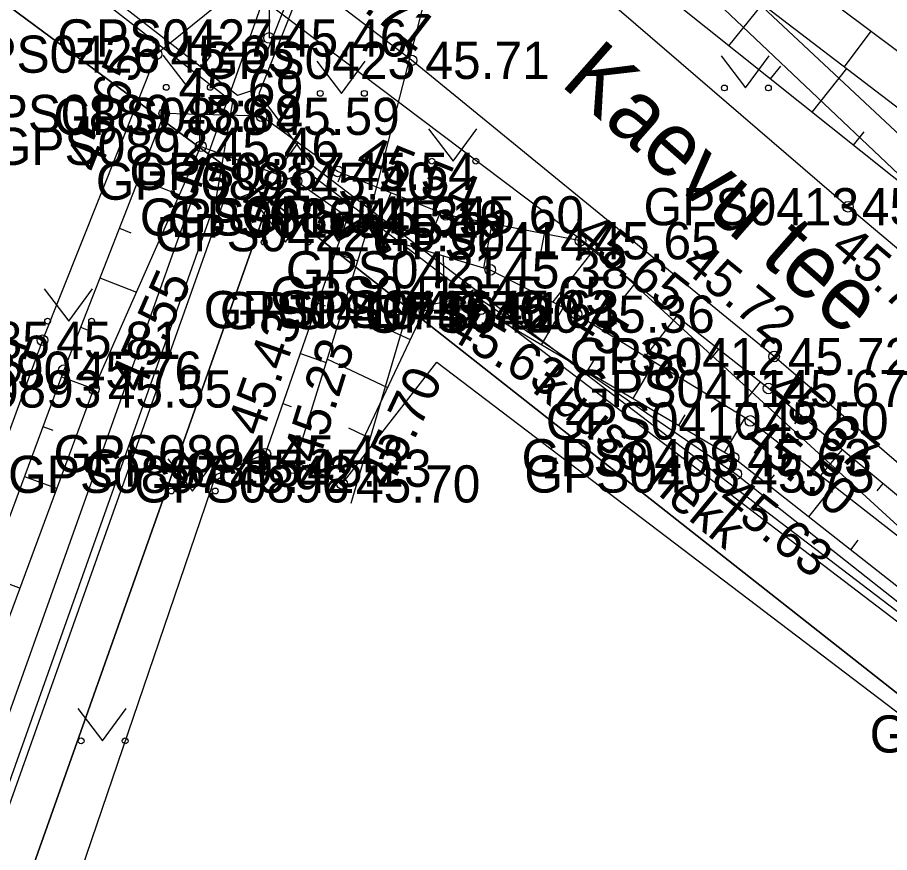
# Model space of a CAD drawing. Extents: x 551623 to 559850, y 6561220 to 6567135.
# Drawn here: x 557075.79 to 557092.21, y 6565466.92 to 6565482.64 of the extents above; entities that cross this region are included whole.
import ezdxf

# ---------------------------------------------------------------- set-up
doc = ezdxf.new("R2010")
doc.units = 0
for name, color, linetype in [('HALJASTUS', 7, 'Continuous'), ('KORGUS-EH2000', 7, 'Continuous'), ('KPOHULIIN', 7, 'Continuous'), ('KTRASS', 7, 'Continuous'), ('LIIKLUS', 7, 'Continuous'), ('MOOTKORG-EH2000', 7, 'Continuous'), ('MOOTMPUNKT', 7, 'Continuous'), ('MOOTNR', 7, 'Continuous'), ('MOOTPIIR', 7, 'Continuous'), ('MPKAABEL', 7, 'Continuous'), ('MPOHULIIN', 7, 'Continuous'), ('PIIR', 7, 'Continuous'), ('RELJEEF', 7, 'Continuous'), ('TEE', 7, 'Continuous'), ('TRUUP', 7, 'Continuous'), ('VTRASS', 7, 'Continuous')]:
    doc.layers.add(name, color=color, linetype=linetype)

msp = doc.modelspace()

# ---------------------------------------------------------------- linework, layer by layer
at = {"layer": 'HALJASTUS'}
for p, q in [((557078.526, 6565481.93), (557078.989, 6565481.323)), ((557078.989, 6565481.323), (557079.435, 6565481.93)), ((557089.033, 6565481.918), (557089.497, 6565481.311)), ((557089.497, 6565481.311), (557089.942, 6565481.918)), ((557081.426, 6565481.816), (557081.889, 6565481.209)), ((557081.889, 6565481.209), (557082.335, 6565481.816)), ((557083.526, 6565480.541), (557083.989, 6565479.934)), ((557083.989, 6565479.934), (557084.435, 6565480.541)), ((557080.367, 6565479.015), (557080.831, 6565478.408)), ((557080.831, 6565478.408), (557081.276, 6565479.015)), ((557076.292, 6565477.528), (557076.755, 6565476.921)), ((557076.755, 6565476.921), (557077.201, 6565477.528)), ((557078.619, 6565474.331), (557079.082, 6565473.724)), ((557079.082, 6565473.724), (557079.528, 6565474.331)), ((557076.922, 6565469.628), (557077.386, 6565469.021)), ((557077.386, 6565469.021), (557077.831, 6565469.628))]:
    msp.add_line(p, q, dxfattribs=at)
for points in [[(557124.125, 6565457.487), (557121.463, 6565457.612), (557112.634, 6565464.391), (557097.08, 6565475.234), (557085.919, 6565485.806), (557085.595, 6565486.801), (557086.519, 6565488.335)], [(557082.072, 6565473.498), (557083.142, 6565477.139), (557084.392, 6565477.411), (557089.321, 6565474.044), (557102.124, 6565463.935), (557101.673, 6565462.821), (557100.715, 6565462.563)]]:
    msp.add_lwpolyline(points, dxfattribs=at)
for centre in [(557078.588, 6565481.323), (557079.417, 6565481.323), (557089.096, 6565481.311), (557089.925, 6565481.311), (557081.488, 6565481.209), (557082.317, 6565481.209), (557083.588, 6565479.934), (557084.417, 6565479.934), (557080.43, 6565478.408), (557081.259, 6565478.408), (557076.354, 6565476.921), (557077.183, 6565476.921), (557078.681, 6565473.724), (557079.51, 6565473.724), (557076.985, 6565469.021), (557077.814, 6565469.021)]:
    msp.add_circle(centre, 0.055, dxfattribs=at)
at = {"layer": 'KORGUS-EH2000'}
for centre in [(557078.406, 6565481.947), (557083.206, 6565481.831), (557078.55, 6565480.831), (557079.24, 6565480.212), (557081.814, 6565479.74), (557091.424, 6565479.076), (557086.388, 6565478.435), (557084.517, 6565477.147), (557086.313, 6565477.053), (557076.257, 6565476.562), (557090.032, 6565476.256), (557077.226, 6565475.645), (557089.928, 6565475.653), (557089.585, 6565475.043), (557080.455, 6565474.425), (557089.268, 6565474.352), (557080.981, 6565474.152), (557081.9, 6565473.857)]:
    msp.add_circle(centre, 0.1, dxfattribs=at)
at = {"layer": 'KPOHULIIN'}
msp.add_lwpolyline([(557033.153, 6565351.076), (557050.554, 6565399.565), (557067.065, 6565445.505), (557084.207, 6565493.616), (557103.697, 6565548.895), (557103.697, 6565548.895), (557136.898, 6565642.401), (557153.703, 6565689.258)], dxfattribs=at)
at = {"layer": 'KTRASS'}
msp.add_lwpolyline([(557074.882, 6565496.793), (557106.57, 6565467.178), (557130.902, 6565448.345), (557153.936, 6565428.332), (557155.296, 6565415.026), (557154.654, 6565400.355)], dxfattribs=at)
at = {"layer": 'LIIKLUS'}
for p in [(557080.524, 6565483.152), (557080.774, 6565482.252)]:
    msp.add_line(p, (557080.524, 6565482.252), dxfattribs=at)
at = {"layer": 'MOOTMPUNKT'}
for centre in [(557080.524, 6565482.252), (557078.406, 6565481.947), (557083.206, 6565481.831), (557078.55, 6565480.831), (557080.383, 6565480.777), (557079.24, 6565480.212), (557081.814, 6565479.74), (557081.042, 6565479.557), (557091.424, 6565479.076), (557082.009, 6565478.881), (557082.398, 6565478.845), (557083.852, 6565478.923), (557082.36, 6565478.586), (557086.388, 6565478.435), (557084.689, 6565477.888), (557084.392, 6565477.411), (557083.142, 6565477.139), (557084.517, 6565477.147), (557083.447, 6565477.12), (557086.313, 6565477.053), (557076.257, 6565476.562), (557090.032, 6565476.256), (557076.66, 6565475.999), (557077.226, 6565475.645), (557089.928, 6565475.653), (557089.585, 6565475.043), (557080.455, 6565474.425), (557089.268, 6565474.352), (557079.528, 6565474.038), (557080.981, 6565474.152), (557089.321, 6565474.044), (557081.9, 6565473.857)]:
    msp.add_circle(centre, 0.1, dxfattribs=at)
at = {"layer": 'MOOTPIIR'}
msp.add_lwpolyline([(557043.61, 6565374.404), (557048.326, 6565387.095), (557054.958, 6565403.892), (557057.368, 6565411.903), (557059.124, 6565415.827), (557061.076, 6565421.817), (557066.752, 6565436.836), (557070.253, 6565448.143), (557075.528, 6565462.304), (557079.528, 6565474.038), (557080.455, 6565474.425), (557081.9, 6565473.857), (557083.68, 6565476.148), (557106.788, 6565458.587)], dxfattribs=at)
at = {"layer": 'MPKAABEL'}
for points in [[(557105.948, 6565552.538), (557105.509, 6565552.544), (557103.165, 6565546.339), (557100.207, 6565538.214), (557099.367, 6565534.535), (557097.281, 6565528.61), (557094.889, 6565521.38), (557092.717, 6565516.421), (557091.623, 6565513.935), (557089.057, 6565506.872), (557084.72, 6565493.643), (557083.163, 6565488.768), (557080.193, 6565481.254), (557079.927, 6565481.17), (557074.171, 6565485.645), (557071.815, 6565488.222), (557065.445, 6565493.431), (557060.561, 6565496.745), (557053.766, 6565501.663), (557042.922, 6565510.883), (557041.82, 6565512.055), (557041.484, 6565511.936)], [(557093.168, 6565516.078), (557092.779, 6565516.189), (557091.762, 6565513.879), (557089.199, 6565506.823), (557084.863, 6565493.597), (557083.304, 6565488.717), (557080.334, 6565481.203), (557081.334, 6565479.859), (557093.461, 6565470.617), (557109.919, 6565457.713), (557112.862, 6565455.31), (557115.729, 6565452.713), (557121.786, 6565447.765), (557127.108, 6565443.435), (557128.403, 6565442.736), (557128.547, 6565442.26)], [(557041.614, 6565511.821), (557041.772, 6565511.886), (557042.818, 6565510.774), (557053.673, 6565501.545), (557060.475, 6565496.622), (557065.356, 6565493.311), (557071.711, 6565488.112), (557074.069, 6565485.535), (557079.835, 6565481.051), (557079.514, 6565479.177), (557067.572, 6565445.561), (557061.597, 6565429.033), (557050.98, 6565399.528), (557047.292, 6565389.968), (557045.893, 6565390.234), (557040.648, 6565392.251), (557039.149, 6565392.602)], [(557042.389, 6565375.131), (557047.328, 6565389.645), (557051.121, 6565399.476), (557061.738, 6565428.982), (557067.713, 6565445.51), (557079.656, 6565479.128), (557081.243, 6565479.739), (557093.369, 6565470.498), (557109.825, 6565457.596), (557112.764, 6565455.196), (557115.632, 6565452.599), (557121.691, 6565447.648), (557127.024, 6565443.31), (557128.298, 6565442.623), (557128.368, 6565442.376)]]:
    msp.add_lwpolyline(points, dxfattribs=at)
at = {"layer": 'MPOHULIIN'}
msp.add_lwpolyline([(557050.554, 6565399.565), (557067.065, 6565445.505), (557084.207, 6565493.616), (557103.697, 6565548.895), (557120.292, 6565595.621), (557120.292, 6565595.621), (557153.703, 6565689.258)], dxfattribs=at)
at = {"layer": 'PIIR'}
for points in [[(557128.11, 6565441.77), (557080.53, 6565479.22), (557071.98, 6565485.55), (557041.27, 6565511.5), (557033.78, 6565519.2), (557038.28, 6565523.47), (557042.48, 6565527.46), (557050.04, 6565519.69), (557050.16, 6565517.1), (557073.92, 6565497.32), (557086.02, 6565487.88), (557133.47, 6565450.53)], [(557029.66, 6565367.15), (557038.82, 6565392.8), (557050.42, 6565425.29), (557071.98, 6565485.55), (557080.53, 6565479.22), (557059.31, 6565419.38), (557040.94, 6565368.35)]]:
    msp.add_lwpolyline(points, dxfattribs=at)
msp.add_lwpolyline([(557080.53, 6565479.22), (557128.11, 6565441.77), (557080.13, 6565401.49), (557059.31, 6565419.38)], close=True, dxfattribs=at)
at = {"layer": 'RELJEEF'}
for p, q in [((557089.183, 6565482.104), (557089.811, 6565482.891)), ((557091.853, 6565482.38), (557091.353, 6565481.711)), ((557089.965, 6565481.48), (557090.157, 6565481.721)), ((557090.746, 6565480.857), (557091.4, 6565481.676)), ((557079.229, 6565480.811), (557079.21, 6565480.145)), ((557080.229, 6565480.782), (557080.221, 6565480.506)), ((557078.433, 6565480.532), (557078.716, 6565480.421)), ((557091.528, 6565480.233), (557091.728, 6565480.483)), ((557081.068, 6565480.281), (557080.647, 6565479.701)), ((557081.887, 6565479.711), (557081.817, 6565479.536)), ((557078.069, 6565479.601), (557078.837, 6565479.3)), ((557082.815, 6565479.339), (557082.497, 6565478.545)), ((557080.455, 6565474.425), (557082.009, 6565478.881)), ((557083.743, 6565478.967), (557083.658, 6565478.754)), ((557084.719, 6565478.756), (557084.559, 6565477.927)), ((557077.705, 6565478.669), (557077.923, 6565478.584)), ((557085.701, 6565478.567), (557085.638, 6565478.24)), ((557086.624, 6565478.249), (557085.865, 6565477.283)), ((557081.773, 6565478.202), (557082.194, 6565478.055)), ((557083.836, 6565477.13), (557083.81, 6565478.151)), ((557077.34, 6565477.738), (557078.03, 6565477.468)), ((557087.41, 6565477.631), (557087.211, 6565477.378)), ((557081.443, 6565477.258), (557081.579, 6565477.21)), ((557084.792, 6565476.985), (557084.907, 6565477.181)), ((557085.653, 6565476.478), (557086.066, 6565477.18)), ((557088.197, 6565477.013), (557087.604, 6565476.259)), ((557076.976, 6565476.807), (557077.171, 6565476.73)), ((557083.185, 6565476.568), (557082.805, 6565476.748)), ((557081.114, 6565476.314), (557081.6, 6565476.144)), ((557088.983, 6565476.396), (557088.827, 6565476.197)), ((557082.757, 6565475.665), (557081.619, 6565476.204)), ((557086.515, 6565475.971), (557086.639, 6565476.182)), ((557087.377, 6565475.464), (557087.781, 6565476.151)), ((557076.614, 6565475.875), (557077.227, 6565475.647)), ((557089.77, 6565475.778), (557089.32, 6565475.206)), ((557080.784, 6565475.37), (557080.94, 6565475.315)), ((557088.239, 6565474.957), (557088.357, 6565475.158)), ((557089.101, 6565474.45), (557089.486, 6565475.104)), ((557090.542, 6565475.143), (557090.414, 6565474.989)), ((557076.266, 6565474.937), (557076.45, 6565474.869)), ((557082.328, 6565474.761), (557082.026, 6565474.905)), ((557091.312, 6565474.505), (557090.904, 6565474.014)), ((557080.455, 6565474.425), (557081.006, 6565474.233)), ((557081.9, 6565473.857), (557081.019, 6565474.275)), ((557075.919, 6565473.999), (557076.532, 6565473.772)), ((557089.902, 6565473.854), (557090.04, 6565474.029)), ((557090.689, 6565473.236), (557091.149, 6565473.823)), ((557092.081, 6565473.866), (557091.965, 6565473.726)), ((557091.475, 6565472.619), (557091.614, 6565472.796)), ((557075.224, 6565472.124), (557075.837, 6565471.897))]:
    msp.add_line(p, q, dxfattribs=at)
for points in [[(557123.296, 6565457.667), (557112.806, 6565464.574), (557102.187, 6565471.727), (557083.5, 6565486.639), (557083.115, 6565487.964), (557085.223, 6565490.611), (557085.274, 6565490.675)], [(557123.296, 6565457.667), (557113.324, 6565465.192), (557102.971, 6565472.831), (557084.363, 6565487.054), (557084.306, 6565487.83), (557085.166, 6565489.41), (557085.427, 6565489.891)], [(557123.296, 6565457.667), (557113.474, 6565465.475), (557103.356, 6565473.787), (557085.214, 6565487.34), (557085.034, 6565487.862), (557085.564, 6565489), (557085.59, 6565489.057)], [(557098.606, 6565467.714), (557096.559, 6565470.147), (557089.928, 6565475.653), (557086.388, 6565478.435), (557083.852, 6565478.923), (557081.814, 6565479.74), (557080.383, 6565480.777), (557078.55, 6565480.831), (557076.66, 6565475.999), (557072.1, 6565463.695), (557067.114, 6565449.254), (557062.909, 6565438.206), (557058.345, 6565423.02)], [(557058.345, 6565423.02), (557063.471, 6565438.192), (557067.541, 6565448.97), (557072.727, 6565463.504), (557077.226, 6565475.645), (557079.24, 6565480.212), (557081.042, 6565479.557), (557082.009, 6565478.881)], [(557080.981, 6565474.152), (557082.36, 6565478.586), (557084.689, 6565477.888), (557086.313, 6565477.053), (557089.585, 6565475.043), (557096.348, 6565469.77), (557098.606, 6565467.714)], [(557081.9, 6565473.857), (557083.447, 6565477.12), (557084.517, 6565477.147), (557089.268, 6565474.352), (557095.892, 6565469.151), (557098.606, 6565467.714)]]:
    msp.add_lwpolyline(points, dxfattribs=at)
at = {"layer": 'TEE'}
for points in [[(557090.01, 6565506.039), (557089.721, 6565507.445), (557088.579, 6565507.888), (557086.921, 6565507.034), (557081.618, 6565492.424), (557081.45, 6565490.731), (557081.794, 6565488.652), (557082.734, 6565486.721), (557083.97, 6565485.492), (557091.424, 6565479.076), (557096.654, 6565474.678), (557112.059, 6565462.242)], [(557107.845, 6565460.183), (557105.481, 6565459.819), (557103.123, 6565461.861), (557103.274, 6565463.432), (557102.512, 6565464.827), (557102.91, 6565465.455), (557099.787, 6565467.988), (557096.672, 6565470.543), (557090.032, 6565476.256), (557083.206, 6565481.831), (557081.65, 6565483.024), (557079.986, 6565483.23), (557078.406, 6565481.947), (557076.257, 6565476.562), (557071.607, 6565463.849), (557066.68, 6565449.557), (557062.679, 6565438.274), (557057.567, 6565423.262)]]:
    msp.add_lwpolyline(points, dxfattribs=at)
at = {"layer": 'TRUUP'}
for p, q in [((557082.398, 6565478.845), (557084.335, 6565486.408)), ((557082.423, 6565478.943), (557081.754, 6565478.546)), ((557082.337, 6565478.726), (557082.326, 6565478.885)), ((557082.361, 6565478.74), (557082.35, 6565478.899)), ((557082.387, 6565478.725), (557082.374, 6565478.914)), ((557082.415, 6565478.677), (557082.398, 6565478.928)), ((557082.444, 6565478.629), (557082.422, 6565478.942)), ((557082.82, 6565478.273), (557082.423, 6565478.943)), ((557082.472, 6565478.581), (557082.451, 6565478.897)), ((557082.398, 6565478.845), (557081.79, 6565478.485)), ((557082.373, 6565478.748), (557081.826, 6565478.424)), ((557082.048, 6565478.555), (557082.037, 6565478.714)), ((557082.072, 6565478.569), (557082.061, 6565478.728)), ((557082.096, 6565478.583), (557082.085, 6565478.743)), ((557082.12, 6565478.598), (557082.109, 6565478.757)), ((557082.144, 6565478.612), (557082.133, 6565478.771)), ((557082.168, 6565478.626), (557082.157, 6565478.785)), ((557082.192, 6565478.641), (557082.182, 6565478.8)), ((557082.216, 6565478.655), (557082.206, 6565478.814)), ((557082.241, 6565478.669), (557082.23, 6565478.828)), ((557082.265, 6565478.683), (557082.254, 6565478.842)), ((557082.289, 6565478.698), (557082.278, 6565478.857)), ((557082.313, 6565478.712), (557082.302, 6565478.871)), ((557082.697, 6565478.201), (557082.373, 6565478.748)), ((557082.759, 6565478.237), (557082.398, 6565478.845)), ((557082.5, 6565478.533), (557082.479, 6565478.849)), ((557082.529, 6565478.486), (557082.507, 6565478.801)), ((557082.557, 6565478.438), (557082.535, 6565478.754)), ((557081.775, 6565478.51), (557081.772, 6565478.557)), ((557081.804, 6565478.462), (557081.796, 6565478.571)), ((557081.831, 6565478.427), (557081.82, 6565478.586)), ((557081.855, 6565478.441), (557081.844, 6565478.6)), ((557081.879, 6565478.455), (557081.868, 6565478.614)), ((557081.903, 6565478.469), (557081.892, 6565478.628)), ((557081.927, 6565478.484), (557081.917, 6565478.643)), ((557081.951, 6565478.498), (557081.941, 6565478.657)), ((557081.976, 6565478.512), (557081.965, 6565478.671)), ((557082, 6565478.526), (557081.989, 6565478.685)), ((557082.024, 6565478.541), (557082.013, 6565478.7)), ((557082.585, 6565478.39), (557082.564, 6565478.706)), ((557082.614, 6565478.342), (557082.592, 6565478.658)), ((557082.642, 6565478.294), (557082.62, 6565478.61)), ((557082.67, 6565478.247), (557082.649, 6565478.562)), ((557081.826, 6565478.424), (557081.754, 6565478.546)), ((557082.698, 6565478.201), (557082.677, 6565478.515)), ((557082.722, 6565478.215), (557082.705, 6565478.467)), ((557082.747, 6565478.23), (557082.734, 6565478.419)), ((557082.697, 6565478.201), (557082.82, 6565478.273)), ((557082.771, 6565478.244), (557082.762, 6565478.371)), ((557082.795, 6565478.258), (557082.79, 6565478.323))]:
    msp.add_line(p, q, dxfattribs=at)
at = {"layer": 'VTRASS'}
msp.add_lwpolyline([(557074.832, 6565487.185), (557086.837, 6565478.124), (557098.322, 6565467.615), (557113.182, 6565455.735), (557132.832, 6565440.255), (557143.572, 6565430.685), (557150.882, 6565422.295), (557154.292, 6565417.165), (557161.032, 6565403.465), (557169.662, 6565382.045), (557172.292, 6565370.285), (557172.182, 6565358.175), (557171.032, 6565351.615), (557169.532, 6565344.075), (557162.002, 6565307.055), (557155.322, 6565276.245), (557152.172, 6565261.595), (557151.382, 6565257.755)], dxfattribs=at)

# ---------------------------------------------------------------- texts
at = {"layer": 'HALJASTUS'}
msp.add_text('kuuse hekk', height=0.7, rotation=320.6072, dxfattribs=at).set_placement((557085.459, 6565475.608))
at = {"layer": 'KORGUS-EH2000'}
for s, rotation, p in [(' 45.71', 322.538, (557081.251, 6565483.558)), (' 45.65', 68.2478, (557077.222, 6565479.438)), (' 45.69', 358.3401, (557078.555, 6565481.005)), (' 45.54', 338.17, (557081.879, 6565479.902)), (' 45.46', 340.0164, (557078.488, 6565479.554)), (' 45.65', 321.8482, (557086.027, 6565478.64)), (' 45.70', 319.9322, (557090.861, 6565478.407)), (' 45.72', 320.7599, (557088.049, 6565478.099)), (' 45.55', 66.2115, (557078.027, 6565475.292)), (' 45.43', 70.7644, (557080.289, 6565474.483)), (' 45.63', 329.532, (557083.587, 6565476.785)), (' 45.36', 328.4334, (557085.897, 6565476.896)), (' 45.81', 69.9078, (557075.198, 6565474.178)), (' 45.23', 72.7272, (557081.369, 6565473.967)), (' 45.70', 64.6364, (557082.691, 6565473.483)), (' 45.67', 320.2937, (557089.622, 6565475.701)), (' 45.50', 322.0586, (557089.183, 6565474.805)), (' 45.63', 321.8603, (557088.727, 6565473.664))]:
    msp.add_text(s, height=0.7, rotation=rotation, dxfattribs=at).set_placement(p)
at = {"layer": 'MOOTKORG-EH2000'}
for s, p in [(' 45.46', (557080.524, 6565481.902)), (' 45.65', (557078.406, 6565481.597)), (' 45.71', (557083.206, 6565481.481)), (' 45.69', (557078.55, 6565480.481)), (' 45.59', (557080.383, 6565480.427)), (' 45.46', (557079.24, 6565479.862)), (' 45.54', (557081.814, 6565479.39)), (' 45.40', (557081.042, 6565479.207)), (' 45.70', (557091.424, 6565478.726)), (' 45.35', (557082.009, 6565478.531)), (' 45.60', (557083.852, 6565478.573)), (' 45.19', (557082.398, 6565478.495)), (' 45.02', (557082.36, 6565478.236)), (' 45.65', (557086.388, 6565478.085)), (' 45.38', (557084.689, 6565477.538)), (' 45.65', (557084.392, 6565477.061)), (' 45.76', (557083.142, 6565476.789)), (' 45.61', (557083.447, 6565476.77)), (' 45.63', (557084.517, 6565476.797)), (' 45.36', (557086.313, 6565476.703)), (' 45.81', (557076.257, 6565476.212)), (' 45.72', (557090.032, 6565475.906)), (' 45.76', (557076.66, 6565475.649)), (' 45.55', (557077.226, 6565475.295)), (' 45.67', (557089.928, 6565475.303)), (' 45.50', (557089.585, 6565474.693)), (' 45.43', (557080.455, 6565474.075)), (' 45.63', (557089.268, 6565474.002)), (' 45.23', (557080.981, 6565473.803)), (' 45.42', (557079.528, 6565473.688)), (' 45.75', (557089.321, 6565473.694)), (' 45.70', (557081.9, 6565473.508))]:
    msp.add_text(s, height=0.7, dxfattribs=at).set_placement(p)
at = {"layer": 'MOOTNR'}
for s, p in [('GPS0427 ', (557076.534, 6565481.902)), ('GPS0426 ', (557074.416, 6565481.597)), ('GPS0423 ', (557079.216, 6565481.481)), ('GPS0889 ', (557074.631, 6565480.481)), ('GPS0888 ', (557076.463, 6565480.427)), ('GPS0892 ', (557075.32, 6565479.862)), ('GPS0887 ', (557077.894, 6565479.39)), ('GPS0891 ', (557077.262, 6565479.207)), ('GPS0413 ', (557087.574, 6565478.726)), ('GPS0886 ', (557078.09, 6565478.531)), ('GPS0415 ', (557080.003, 6565478.573)), ('GPS0185 ', (557078.619, 6565478.495)), ('GPS0422 ', (557078.37, 6565478.236)), ('GPS0414 ', (557082.468, 6565478.085)), ('GPS0421 ', (557080.839, 6565477.538)), ('GPS0418 ', (557080.542, 6565477.061)), ('GPS0419 ', (557079.292, 6565476.789)), ('GPS0417 ', (557079.597, 6565476.77)), ('GPS0416 ', (557080.667, 6565476.797)), ('GPS0420 ', (557082.323, 6565476.703)), ('GPS0885 ', (557072.337, 6565476.212)), ('GPS0412 ', (557086.182, 6565475.906)), ('GPS0890 ', (557072.74, 6565475.649)), ('GPS0893 ', (557073.307, 6565475.295)), ('GPS0411 ', (557086.218, 6565475.303)), ('GPS0410 ', (557085.735, 6565474.693)), ('GPS0894 ', (557076.465, 6565474.075)), ('GPS0409 ', (557085.278, 6565474.002)), ('GPS0895 ', (557077.061, 6565473.803)), ('GPS0897 ', (557075.609, 6565473.688)), ('GPS0408 ', (557085.331, 6565473.694)), ('GPS0896 ', (557077.98, 6565473.508)), ('GPS0404 ', (557091.832, 6565468.801))]:
    msp.add_text(s, height=0.7, dxfattribs=at).set_placement(p)
at = {"layer": 'TEE'}
msp.add_text('Kaevu tee', height=1.2, rotation=318.6436, dxfattribs=at).set_placement((557085.987, 6565481.379))

doc.saveas('drawing.dxf')
